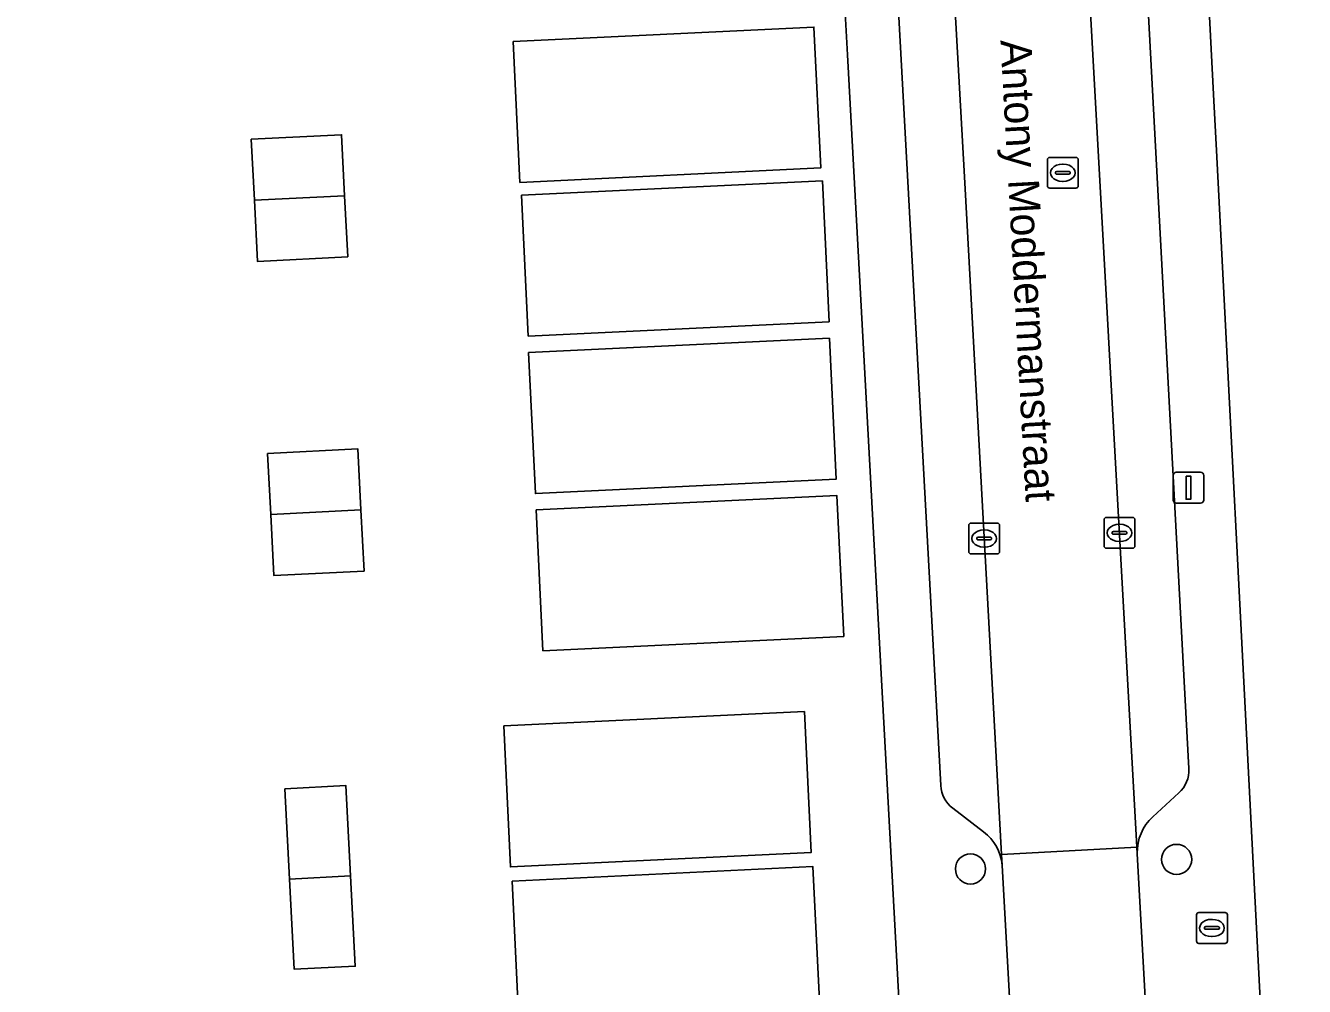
# Model space of a CAD drawing. Extents: x 158086 to 159499, y 382904 to 383981.
# Drawn here: x 158859.57 to 158901.06, y 383429.23 to 383460.4 of the extents above; entities that cross this region are included whole.
import ezdxf

# ---------------------------------------------------------------- set-up
doc = ezdxf.new("R2010")
doc.units = 0
for name, color, linetype in [('IMGEO_Boom', 7, 'Continuous'), ('IMGEO_Brandkraan', 7, 'Continuous'), ('IMGEO_Erf', 7, 'Continuous'), ('IMGEO_Kolk', 7, 'Continuous'), ('IMGEO_Lichtmast', 7, 'Continuous'), ('IMGEO_Openbare_ruimte_label', 7, 'Continuous'), ('IMGEO_Pand_vergunning_verleend', 7, 'Continuous'), ('IMGEO_Parkeervlak_open', 7, 'Continuous'), ('IMGEO_Rijbaan_lokaal_open', 7, 'Continuous'), ('IMGEO_Rioolput', 7, 'Continuous'), ('IMGEO_Voetpad_open', 7, 'Continuous')]:
    doc.layers.add(name, color=color, linetype=linetype)

msp = doc.modelspace()

# ---------------------------------------------------------------- linework, layer by layer
at = {"layer": 'IMGEO_Boom'}
for centre in [(158896.91, 383433.352), (158890.222, 383433.043)]:
    msp.add_circle(centre, 0.489, dxfattribs=at)
at = {"layer": 'IMGEO_Brandkraan'}
for p, q in [((158897.555, 383430.702), (158897.555, 383431.554)), ((158897.63, 383431.628), (158898.482, 383431.628)), ((158898.043, 383431.408), (158898.068, 383431.408)), ((158898.556, 383431.554), (158898.556, 383430.702)), ((158897.814, 383431.122), (158897.814, 383431.134)), ((158898.252, 383431.085), (158897.854, 383431.085)), ((158897.857, 383431.171), (158898.255, 383431.171)), ((158898.298, 383431.134), (158898.298, 383431.122)), ((158898.482, 383430.628), (158897.63, 383430.628)), ((158898.066, 383430.848), (158898.041, 383430.848))]:
    msp.add_line(p, q, dxfattribs=at)
for points in [[(158897.555, 383430.702), (158897.555, 383431.554)], [(158897.63, 383431.628), (158898.482, 383431.628)], [(158898.556, 383431.554), (158898.556, 383430.702)], [(158898.482, 383430.628), (158897.63, 383430.628)]]:
    msp.add_lwpolyline(points, dxfattribs=at)
for centre, radius, start, end in [((158897.632, 383431.552), 0.0765, 91.552, 178.448), ((158897.632, 383431.552), 0.0765, 91.552, 178.448), ((158898.48, 383431.552), 0.0765, 1.552, 88.448), ((158898.48, 383431.552), 0.0765, 1.552, 88.448), ((158897.854, 383431.131), 0.0403, 85.8775, 175.7526), ((158897.851, 383431.121), 0.0366, 178.938, 274.7102), ((158898.255, 383431.128), 0.043, 264.8664, 352.4533), ((158898.259, 383431.133), 0.0386, 1.7309, 96.639), ((158897.632, 383430.704), 0.0765, 181.552, 268.448), ((158897.632, 383430.704), 0.0765, 181.552, 268.448), ((158898.48, 383430.704), 0.0765, 271.552, 358.448), ((158898.48, 383430.704), 0.0765, 271.552, 358.448)]:
    msp.add_arc(centre, radius, start, end, dxfattribs=at)
for centre, major_axis, ratio, start_param, end_param in [((158898.042, 383431.128), (-0.387, 0.002), 0.722429, 4.712389, 7.853982), ((158898.067, 383431.128), (-0.39, 0.002), 0.717154, 1.570796, 4.712389)]:
    msp.add_ellipse(centre, major_axis=major_axis, ratio=ratio, start_param=start_param, end_param=end_param, dxfattribs=at)
at = {"layer": 'IMGEO_Erf'}
for points in [[(158889.313, 383402.728), (158888.966, 383409.167), (158886.228, 383459.447), (158886.122, 383461.402), (158884.02, 383500), (158883.907, 383502.126), (158883.815, 383503.876), (158883.807, 383504.022), (158883.706, 383505.925), (158882.148, 383535.285), (158882.058, 383536.986), (158881.95, 383539.012), (158879.885, 383577.94), (158879.799, 383579.552), (158879.684, 383581.716), (158878.256, 383608.628), (158852.301, 383607.25)], [(158891.977, 383574.95), (158893.141, 383553.024), (158893.243, 383551.098), (158895.929, 383500.485), (158895.951, 383500.075), (158895.955, 383500), (158895.992, 383499.286), (158896.02, 383498.745), (158898.118, 383457.958), (158898.201, 383456.346), (158900.97, 383402.538)]]:
    msp.add_lwpolyline(points, dxfattribs=at)
at = {"layer": 'IMGEO_Kolk'}
for p, q in [((158890.166, 383443.334), (158890.166, 383444.186)), ((158890.241, 383444.26), (158891.093, 383444.26)), ((158891.167, 383444.186), (158891.167, 383443.334)), ((158894.556, 383443.517), (158894.556, 383444.369)), ((158894.631, 383444.443), (158895.483, 383444.443)), ((158895.044, 383444.223), (158895.069, 383444.223)), ((158895.557, 383444.369), (158895.557, 383443.517)), ((158890.425, 383443.754), (158890.425, 383443.766)), ((158890.468, 383443.803), (158890.866, 383443.803)), ((158890.654, 383444.04), (158890.679, 383444.04)), ((158890.909, 383443.766), (158890.909, 383443.754)), ((158894.815, 383443.937), (158894.815, 383443.949)), ((158895.253, 383443.9), (158894.855, 383443.9)), ((158894.858, 383443.986), (158895.256, 383443.986)), ((158895.299, 383443.949), (158895.299, 383443.937)), ((158890.863, 383443.717), (158890.465, 383443.717)), ((158890.677, 383443.48), (158890.652, 383443.48)), ((158895.483, 383443.443), (158894.631, 383443.443)), ((158895.067, 383443.663), (158895.042, 383443.663)), ((158891.093, 383443.26), (158890.241, 383443.26))]:
    msp.add_line(p, q, dxfattribs=at)
for points in [[(158890.166, 383443.334), (158890.166, 383444.186)], [(158890.241, 383444.26), (158891.093, 383444.26)], [(158891.167, 383444.186), (158891.167, 383443.334)], [(158894.556, 383443.517), (158894.556, 383444.369)], [(158894.631, 383444.443), (158895.483, 383444.443)], [(158895.557, 383444.369), (158895.557, 383443.517)], [(158895.483, 383443.443), (158894.631, 383443.443)], [(158891.093, 383443.26), (158890.241, 383443.26)]]:
    msp.add_lwpolyline(points, dxfattribs=at)
for centre, radius, start, end in [((158890.243, 383444.184), 0.0765, 91.552, 178.448), ((158890.243, 383444.184), 0.0765, 91.552, 178.448), ((158891.091, 383444.184), 0.0765, 1.552, 88.448), ((158891.091, 383444.184), 0.0765, 1.552, 88.448), ((158894.633, 383444.367), 0.0765, 91.552, 178.448), ((158894.633, 383444.367), 0.0765, 91.552, 178.448), ((158895.481, 383444.367), 0.0765, 1.552, 88.448), ((158895.481, 383444.367), 0.0765, 1.552, 88.448), ((158890.465, 383443.763), 0.0403, 85.8775, 175.7526), ((158890.462, 383443.753), 0.0366, 178.938, 274.7102), ((158890.866, 383443.76), 0.043, 264.8664, 352.4533), ((158890.87, 383443.765), 0.0386, 1.7309, 96.639), ((158894.855, 383443.946), 0.0403, 85.8775, 175.7526), ((158894.852, 383443.936), 0.0366, 178.938, 274.7102), ((158895.256, 383443.943), 0.043, 264.8664, 352.4533), ((158895.26, 383443.948), 0.0386, 1.7309, 96.639), ((158894.633, 383443.519), 0.0765, 181.552, 268.448), ((158894.633, 383443.519), 0.0765, 181.552, 268.448), ((158895.481, 383443.519), 0.0765, 271.552, 358.448), ((158895.481, 383443.519), 0.0765, 271.552, 358.448), ((158890.243, 383443.336), 0.0765, 181.552, 268.448), ((158890.243, 383443.336), 0.0765, 181.552, 268.448), ((158891.091, 383443.336), 0.0765, 271.552, 358.448), ((158891.091, 383443.336), 0.0765, 271.552, 358.448)]:
    msp.add_arc(centre, radius, start, end, dxfattribs=at)
for centre, major_axis, ratio, start_param, end_param in [((158895.043, 383443.943), (-0.387, 0.002), 0.722429, 4.712389, 7.853982), ((158895.068, 383443.943), (-0.39, 0.002), 0.717154, 1.570796, 4.712389), ((158890.653, 383443.76), (-0.387, 0.002), 0.722429, 4.712389, 7.853982), ((158890.678, 383443.76), (-0.39, 0.002), 0.717154, 1.570796, 4.712389)]:
    msp.add_ellipse(centre, major_axis=major_axis, ratio=ratio, start_param=start_param, end_param=end_param, dxfattribs=at)
at = {"layer": 'IMGEO_Lichtmast'}
for p, q in [((158896.898, 383445.909), (158897.688, 383445.909)), ((158897.688, 383445.909), (158896.898, 383445.909)), ((158896.798, 383445.009), (158896.798, 383445.809)), ((158896.798, 383445.809), (158896.798, 383445.009)), ((158897.788, 383445.809), (158897.788, 383445.009)), ((158897.788, 383445.009), (158897.788, 383445.809)), ((158897.688, 383444.909), (158896.898, 383444.909)), ((158896.898, 383444.909), (158897.688, 383444.909))]:
    msp.add_line(p, q, dxfattribs=at)
msp.add_lwpolyline([(158897.218, 383445.784), (158897.368, 383445.784), (158897.368, 383445.034), (158897.218, 383445.034), (158897.218, 383445.784)], dxfattribs=at)
for centre, start, end in [((158896.898, 383445.809), 90, 180), ((158896.898, 383445.809), 90, 180), ((158897.688, 383445.809), 0, 90), ((158897.688, 383445.809), 360, 90), ((158896.898, 383445.009), 180, 270), ((158896.898, 383445.009), 180, 270), ((158897.688, 383445.009), 270, 0), ((158897.688, 383445.009), 270, 0)]:
    msp.add_arc(centre, 0.1, start, end, dxfattribs=at)
at = {"layer": 'IMGEO_Pand_vergunning_verleend'}
for points in [[(158875.385, 383459.883), (158885.143, 383460.35), (158885.362, 383455.78), (158875.604, 383455.313)], [(158866.889, 383456.709), (158869.817, 383456.858), (158869.917, 383454.879), (158866.99, 383454.73)], [(158875.658, 383454.893), (158885.416, 383455.36), (158885.635, 383450.791), (158875.877, 383450.324)], [(158866.99, 383454.73), (158869.917, 383454.879), (158870.018, 383452.899), (158867.09, 383452.75)], [(158875.888, 383449.79), (158885.646, 383450.257), (158885.865, 383445.687), (158876.107, 383445.22)], [(158867.421, 383446.517), (158870.348, 383446.666), (158870.449, 383444.686), (158867.522, 383444.537)], [(158876.132, 383444.687), (158885.89, 383445.154), (158886.109, 383440.585), (158876.351, 383440.118)], [(158867.522, 383444.537), (158870.449, 383444.686), (158870.55, 383442.706), (158867.622, 383442.557)], [(158875.078, 383437.68), (158884.836, 383438.147), (158885.054, 383433.578), (158875.297, 383433.111)], [(158867.983, 383435.644), (158869.962, 383435.744), (158870.111, 383432.817), (158868.132, 383432.716)], [(158875.354, 383432.65), (158885.112, 383433.117), (158885.33, 383428.548), (158875.572, 383428.081)], [(158868.132, 383432.716), (158870.111, 383432.817), (158870.26, 383429.889), (158868.281, 383429.789)]]:
    msp.add_lwpolyline(points, close=True, dxfattribs=at)
at = {"layer": 'IMGEO_Parkeervlak_open'}
for points in [[(158891.251, 383433.166), (158891.232, 383433.513), (158890.034, 383455.302), (158888.842, 383476.637), (158887.572, 383500), (158887.531, 383500.746), (158887.342, 383500), (158886.982, 383499.487), (158886.152, 383498.64)], [(158891.983, 383500.937), (158892.021, 383500.158), (158892.029, 383500), (158893.785, 383466.868), (158895.621, 383433.753), (158895.632, 383433.547)], [(158897.308, 383436.298), (158893.991, 383498.262)], [(158885.867, 383497.885), (158889.258, 383435.752)], [(158896.135, 383434.73), (158896.985, 383435.507)], [(158889.649, 383435.012), (158890.649, 383434.248)]]:
    msp.add_lwpolyline(points, dxfattribs=at)
for centre, radius, start, end in [((158896.308, 383436.245), 1.001, 312.5264, 3.0489), ((158890.261, 383435.809), 1.005, 183.2453, 232.4567), ((158897.181, 383433.587), 1.55, 132.4609, 181.4696), ((158889.698, 383433.01), 1.561, 5.7249, 52.4562)]:
    msp.add_arc(centre, radius, start, end, dxfattribs=at)
at = {"layer": 'IMGEO_Rijbaan_lokaal_open'}
for points in [[(158887.572, 383500), (158888.842, 383476.637), (158890.034, 383455.302), (158891.232, 383433.513), (158895.621, 383433.753), (158893.785, 383466.868), (158892.029, 383500), (158892.021, 383500.158)], [(158891.232, 383433.513), (158891.251, 383433.166), (158891.571, 383427.312), (158891.628, 383426.244), (158896.019, 383426.484), (158895.987, 383427.119), (158895.978, 383427.307), (158895.632, 383433.547), (158895.621, 383433.753)]]:
    msp.add_lwpolyline(points, close=True, dxfattribs=at)
at = {"layer": 'IMGEO_Rioolput'}
for p, q in [((158892.718, 383455.198), (158892.718, 383456.05)), ((158892.793, 383456.124), (158893.645, 383456.124)), ((158893.206, 383455.904), (158893.231, 383455.904)), ((158893.719, 383456.05), (158893.719, 383455.198)), ((158892.977, 383455.618), (158892.977, 383455.63)), ((158893.415, 383455.581), (158893.017, 383455.581)), ((158893.02, 383455.667), (158893.418, 383455.667)), ((158893.461, 383455.63), (158893.461, 383455.618)), ((158893.645, 383455.124), (158892.793, 383455.124)), ((158893.229, 383455.344), (158893.204, 383455.344))]:
    msp.add_line(p, q, dxfattribs=at)
for points in [[(158892.718, 383455.198), (158892.718, 383456.05)], [(158892.793, 383456.124), (158893.645, 383456.124)], [(158893.719, 383456.05), (158893.719, 383455.198)], [(158893.645, 383455.124), (158892.793, 383455.124)]]:
    msp.add_lwpolyline(points, dxfattribs=at)
for centre, radius, start, end in [((158892.795, 383456.048), 0.0765, 91.552, 178.448), ((158892.795, 383456.048), 0.0765, 91.552, 178.448), ((158893.643, 383456.048), 0.0765, 1.552, 88.448), ((158893.643, 383456.048), 0.0765, 1.552, 88.448), ((158893.017, 383455.627), 0.0403, 85.8775, 175.7526), ((158893.014, 383455.617), 0.0366, 178.938, 274.7102), ((158893.418, 383455.624), 0.043, 264.8664, 352.4533), ((158893.422, 383455.629), 0.0386, 1.7309, 96.639), ((158892.795, 383455.2), 0.0765, 181.552, 268.448), ((158892.795, 383455.2), 0.0765, 181.552, 268.448), ((158893.643, 383455.2), 0.0765, 271.552, 358.448), ((158893.643, 383455.2), 0.0765, 271.552, 358.448)]:
    msp.add_arc(centre, radius, start, end, dxfattribs=at)
for centre, major_axis, ratio, start_param, end_param in [((158893.205, 383455.624), (-0.387, 0.002), 0.722429, 4.712389, 7.853982), ((158893.23, 383455.624), (-0.39, 0.002), 0.717154, 1.570796, 4.712389)]:
    msp.add_ellipse(centre, major_axis=major_axis, ratio=ratio, start_param=start_param, end_param=end_param, dxfattribs=at)
at = {"layer": 'IMGEO_Voetpad_open'}
for points in [[(158901.056, 383400.874), (158900.97, 383402.538), (158898.201, 383456.346), (158898.118, 383457.958), (158896.02, 383498.745), (158895.992, 383499.286), (158895.955, 383500), (158895.951, 383500.075), (158895.929, 383500.485), (158893.243, 383551.098), (158893.141, 383553.024), (158891.977, 383574.95), (158891.907, 383576.278), (158889.705, 383617.76), (158889.594, 383619.86), (158888.293, 383644.38), (158885.014, 383644.62)], [(158877.922, 383642.744), (158874.52, 383640.834), (158876.622, 383639.431), (158878.123, 383611.135), (158878.256, 383608.628), (158879.684, 383581.716), (158879.799, 383579.552), (158879.885, 383577.94), (158881.95, 383539.012), (158882.058, 383536.986), (158882.148, 383535.285), (158883.706, 383505.925), (158883.807, 383504.022), (158883.815, 383503.876), (158883.907, 383502.126), (158884.02, 383500), (158886.122, 383461.402), (158886.228, 383459.447), (158888.966, 383409.167), (158889.313, 383402.728)], [(158893.991, 383498.262), (158897.308, 383436.298)], [(158889.258, 383435.752), (158885.867, 383497.885)], [(158896.985, 383435.507), (158896.135, 383434.73)], [(158890.649, 383434.248), (158889.649, 383435.012)], [(158895.632, 383433.547), (158895.978, 383427.307), (158895.987, 383427.119)], [(158891.571, 383427.312), (158891.251, 383433.166)]]:
    msp.add_lwpolyline(points, dxfattribs=at)
for centre, radius, start, end in [((158896.308, 383436.245), 1.001, 312.5264, 3.0489), ((158890.261, 383435.809), 1.005, 183.2453, 232.4567), ((158897.181, 383433.587), 1.55, 132.4609, 181.4696), ((158889.698, 383433.01), 1.561, 5.7249, 52.4562)]:
    msp.add_arc(centre, radius, start, end, dxfattribs=at)

# ---------------------------------------------------------------- texts
at = {"layer": 'IMGEO_Openbare_ruimte_label'}
msp.add_text('Antony Moddermanstraat', height=1, rotation=273.1544, dxfattribs=at).set_placement((158891.193, 383459.921))

doc.saveas('drawing.dxf')
